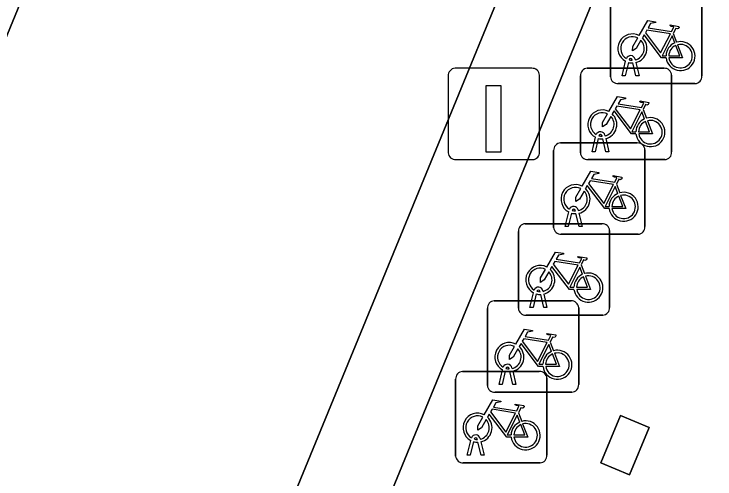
# Model space of a CAD drawing. Extents: x 160023 to 161302, y 384750 to 385707.
# Drawn here: x 160479.28 to 160486.95, y 384945.59 to 384950.67 of the extents above; entities that cross this region are included whole.
import ezdxf

# ---------------------------------------------------------------- set-up
doc = ezdxf.new("R2010")
doc.units = 0
for name, color, linetype in [('IMGEO_Fietsenrek', 7, 'Continuous'), ('IMGEO_Groenvoorziening', 7, 'Continuous'), ('IMGEO_Laadpaal', 7, 'Continuous'), ('IMGEO_Pand', 7, 'Continuous'), ('IMGEO_Parkeervlak_halfverhard', 7, 'Continuous'), ('IMGEO_Rijbaan_lokaal_open', 7, 'Continuous')]:
    doc.layers.add(name, color=color, linetype=linetype)

msp = doc.modelspace()

# ---------------------------------------------------------------- linework, layer by layer
at = {"layer": 'IMGEO_Fietsenrek'}
for p, q in [((160485.8085, 384949.9879), (160485.8085, 384950.8288)), ((160485.8085, 384950.8288), (160485.8085, 384949.9879)), ((160486.8075, 384950.8381), (160486.8075, 384949.9972)), ((160486.8075, 384949.9972), (160486.8075, 384950.8381)), ((160486.4952, 384950.4622), (160486.5315, 384950.367)), ((160485.9355, 384949.9973), (160485.9738, 384950.1573)), ((160486.0042, 384950.1451), (160485.9689, 384949.9973)), ((160486.0459, 384950.1689), (160486.0449, 384950.1732)), ((160486.087, 384949.9973), (160486.0531, 384950.139)), ((160486.0766, 384950.1804), (160486.0784, 384950.1725)), ((160486.0854, 384950.1433), (160486.1204, 384949.9973)), ((160485.5529, 384950.0805), (160486.3938, 384950.0805)), ((160486.3938, 384950.0805), (160485.5529, 384950.0805)), ((160485.4785, 384949.1559), (160485.4785, 384949.9968)), ((160485.4785, 384949.9968), (160485.4785, 384949.1559)), ((160485.9689, 384949.9973), (160485.9355, 384949.9973)), ((160486.1204, 384949.9973), (160486.087, 384949.9973)), ((160486.4775, 384950.0061), (160486.4775, 384949.1652)), ((160486.4775, 384949.1652), (160486.4775, 384950.0061)), ((160486.7331, 384949.9135), (160485.8922, 384949.9135)), ((160485.8922, 384949.9135), (160486.7331, 384949.9135)), ((160486.1652, 384949.6302), (160486.2015, 384949.535)), ((160485.7466, 384949.3484), (160485.7484, 384949.3405)), ((160485.6055, 384949.1653), (160485.6438, 384949.3253)), ((160485.6742, 384949.3131), (160485.6389, 384949.1653)), ((160485.7159, 384949.3369), (160485.7149, 384949.3412)), ((160485.757, 384949.1653), (160485.7231, 384949.307)), ((160485.7554, 384949.3113), (160485.7904, 384949.1653)), ((160485.2599, 384949.2635), (160486.1008, 384949.2635)), ((160486.1008, 384949.2635), (160485.2599, 384949.2635)), ((160485.1855, 384948.3389), (160485.1855, 384949.1798)), ((160485.1855, 384949.1798), (160485.1855, 384948.3389)), ((160485.6389, 384949.1653), (160485.6055, 384949.1653)), ((160485.7904, 384949.1653), (160485.757, 384949.1653)), ((160486.1845, 384949.1891), (160486.1845, 384948.3482)), ((160486.1845, 384948.3482), (160486.1845, 384949.1891)), ((160486.4031, 384949.0815), (160485.5622, 384949.0815)), ((160485.5622, 384949.0815), (160486.4031, 384949.0815)), ((160485.8722, 384948.8132), (160485.9085, 384948.718)), ((160485.3125, 384948.3483), (160485.3508, 384948.5083)), ((160485.4229, 384948.5199), (160485.4219, 384948.5242)), ((160485.4536, 384948.5314), (160485.4554, 384948.5235)), ((160485.3812, 384948.4961), (160485.3459, 384948.3483)), ((160485.464, 384948.3483), (160485.4301, 384948.49)), ((160485.4624, 384948.4943), (160485.4974, 384948.3483)), ((160484.8739, 384948.3795), (160485.7148, 384948.3795)), ((160485.7148, 384948.3795), (160484.8739, 384948.3795)), ((160485.3459, 384948.3483), (160485.3125, 384948.3483)), ((160485.4974, 384948.3483), (160485.464, 384948.3483)), ((160484.7995, 384947.4549), (160484.7995, 384948.2958)), ((160484.7995, 384948.2958), (160484.7995, 384947.4549)), ((160485.7985, 384948.3051), (160485.7985, 384947.4642)), ((160485.7985, 384947.4642), (160485.7985, 384948.3051)), ((160486.1101, 384948.2645), (160485.2692, 384948.2645)), ((160485.2692, 384948.2645), (160486.1101, 384948.2645)), ((160485.4862, 384947.9292), (160485.5225, 384947.834)), ((160484.9265, 384947.4643), (160484.9648, 384947.6243)), ((160484.9952, 384947.6121), (160484.9599, 384947.4643)), ((160485.0369, 384947.6359), (160485.0359, 384947.6402)), ((160485.078, 384947.4643), (160485.0441, 384947.606)), ((160485.0676, 384947.6474), (160485.0694, 384947.6395)), ((160485.0764, 384947.6103), (160485.1114, 384947.4643)), ((160484.5349, 384947.5355), (160485.3758, 384947.5355)), ((160485.3758, 384947.5355), (160484.5349, 384947.5355)), ((160484.4605, 384946.6109), (160484.4605, 384947.4518)), ((160484.4605, 384947.4518), (160484.4605, 384946.6109)), ((160484.9599, 384947.4643), (160484.9265, 384947.4643)), ((160485.1114, 384947.4643), (160485.078, 384947.4643)), ((160485.4595, 384947.4611), (160485.4595, 384946.6202)), ((160485.4595, 384946.6202), (160485.4595, 384947.4611)), ((160485.7241, 384947.3805), (160484.8832, 384947.3805)), ((160484.8832, 384947.3805), (160485.7241, 384947.3805)), ((160485.1472, 384947.0852), (160485.1835, 384946.99)), ((160484.1869, 384946.7625), (160485.0278, 384946.7625)), ((160485.0278, 384946.7625), (160484.1869, 384946.7625)), ((160484.5875, 384946.6203), (160484.6258, 384946.7803)), ((160484.6562, 384946.7681), (160484.6209, 384946.6203)), ((160484.6979, 384946.7919), (160484.6969, 384946.7962)), ((160484.739, 384946.6203), (160484.7051, 384946.762)), ((160484.7286, 384946.8034), (160484.7304, 384946.7955)), ((160484.7374, 384946.7663), (160484.7724, 384946.6203)), ((160484.1125, 384945.8379), (160484.1125, 384946.6788)), ((160484.1125, 384946.6788), (160484.1125, 384945.8379)), ((160485.1115, 384946.6881), (160485.1115, 384945.8472)), ((160485.1115, 384945.8472), (160485.1115, 384946.6881)), ((160484.6209, 384946.6203), (160484.5875, 384946.6203)), ((160484.7724, 384946.6203), (160484.739, 384946.6203)), ((160485.3851, 384946.5365), (160484.5442, 384946.5365)), ((160484.5442, 384946.5365), (160485.3851, 384946.5365)), ((160484.7992, 384946.3122), (160484.8355, 384946.217)), ((160484.2395, 384945.8473), (160484.2778, 384946.0073)), ((160484.3082, 384945.9951), (160484.2729, 384945.8473)), ((160484.3499, 384946.0189), (160484.3489, 384946.0232)), ((160484.391, 384945.8473), (160484.3571, 384945.989)), ((160484.3806, 384946.0304), (160484.3824, 384946.0225)), ((160484.3894, 384945.9933), (160484.4244, 384945.8473)), ((160484.2729, 384945.8473), (160484.2395, 384945.8473)), ((160484.4244, 384945.8473), (160484.391, 384945.8473)), ((160485.0371, 384945.7635), (160484.1962, 384945.7635)), ((160484.1962, 384945.7635), (160485.0371, 384945.7635))]:
    msp.add_line(p, q, dxfattribs=at)
for points in [[(160486.1211, 384950.4392), (160486.2158, 384950.6027), (160486.302, 384950.5889), (160486.3037, 384950.5802), (160486.2476, 384950.5693), (160486.2214, 384950.524), (160486.4766, 384950.4832)], [(160486.4637, 384950.458), (160486.2069, 384950.499), (160486.1902, 384950.4702), (160486.3572, 384950.2499), (160486.4637, 384950.458)], [(160486.4766, 384950.4832), (160486.5016, 384950.532), (160486.4965, 384950.536), (160486.4733, 384950.5397), (160486.4606, 384950.5472), (160486.4596, 384950.5503), (160486.4618, 384950.5549), (160486.5566, 384950.5398), (160486.5589, 384950.5295), (160486.5495, 384950.5171), (160486.5371, 384950.5107), (160486.5226, 384950.5169), (160486.4952, 384950.4622)], [(160486.4168, 384950.1945), (160486.3671, 384950.1946), (160486.1764, 384950.4463), (160486.1574, 384950.4135)], [(160486.5117, 384950.36), (160486.4824, 384950.4368), (160486.373, 384950.2187), (160486.4157, 384950.2186)], [(160486.1418, 384950.3867), (160486.0902, 384950.2975), (160486.0503, 384950.2715), (160486.0515, 384950.319), (160486.106, 384950.4132)], [(160486.4457, 384950.2185), (160486.5656, 384950.2183), (160486.5224, 384950.3319)], [(160486.5422, 384950.3388), (160486.5972, 384950.1942), (160486.4471, 384950.1945)], [(160485.7911, 384949.6072), (160485.8858, 384949.7707), (160485.972, 384949.7569), (160485.9737, 384949.7482), (160485.9176, 384949.7373), (160485.8914, 384949.692), (160486.1466, 384949.6512)], [(160486.1337, 384949.626), (160485.8769, 384949.667), (160485.8602, 384949.6382), (160486.0272, 384949.4179), (160486.1337, 384949.626)], [(160486.1466, 384949.6512), (160486.1716, 384949.7), (160486.1665, 384949.704), (160486.1433, 384949.7077), (160486.1306, 384949.7152), (160486.1296, 384949.7183), (160486.1318, 384949.7229), (160486.2266, 384949.7078), (160486.2289, 384949.6975), (160486.2195, 384949.6851), (160486.2071, 384949.6787), (160486.1926, 384949.6849), (160486.1652, 384949.6302)], [(160485.8118, 384949.5547), (160485.7602, 384949.4655), (160485.7203, 384949.4395), (160485.7215, 384949.487), (160485.776, 384949.5812)], [(160486.0868, 384949.3625), (160486.0371, 384949.3626), (160485.8464, 384949.6143), (160485.8274, 384949.5815)], [(160486.1817, 384949.528), (160486.1524, 384949.6048), (160486.043, 384949.3867), (160486.0857, 384949.3866)], [(160486.1157, 384949.3865), (160486.2356, 384949.3863), (160486.1924, 384949.4999)], [(160486.2122, 384949.5068), (160486.2672, 384949.3622), (160486.1171, 384949.3625)], [(160485.4981, 384948.7902), (160485.5928, 384948.9537), (160485.679, 384948.9399), (160485.6807, 384948.9312), (160485.6246, 384948.9203), (160485.5984, 384948.875), (160485.8536, 384948.8342)], [(160485.8536, 384948.8342), (160485.8786, 384948.883), (160485.8735, 384948.887), (160485.8503, 384948.8907), (160485.8376, 384948.8982), (160485.8366, 384948.9013), (160485.8388, 384948.9059), (160485.9336, 384948.8908), (160485.9359, 384948.8805), (160485.9265, 384948.8681), (160485.9141, 384948.8617), (160485.8996, 384948.8679), (160485.8722, 384948.8132)], [(160485.8407, 384948.809), (160485.5839, 384948.85), (160485.5672, 384948.8212), (160485.7342, 384948.6009), (160485.8407, 384948.809)], [(160485.5188, 384948.7377), (160485.4672, 384948.6485), (160485.4273, 384948.6225), (160485.4285, 384948.67), (160485.483, 384948.7642)], [(160485.7938, 384948.5455), (160485.7441, 384948.5456), (160485.5534, 384948.7973), (160485.5344, 384948.7645)], [(160485.8887, 384948.711), (160485.8594, 384948.7878), (160485.75, 384948.5697), (160485.7927, 384948.5696)], [(160485.8227, 384948.5695), (160485.9426, 384948.5693), (160485.8994, 384948.6829)], [(160485.9192, 384948.6898), (160485.9742, 384948.5452), (160485.8241, 384948.5455)], [(160485.1121, 384947.9062), (160485.2068, 384948.0697), (160485.293, 384948.0559), (160485.2947, 384948.0472), (160485.2386, 384948.0363), (160485.2124, 384947.991), (160485.4676, 384947.9502)], [(160485.4547, 384947.925), (160485.1979, 384947.966), (160485.1812, 384947.9372), (160485.3482, 384947.7169), (160485.4547, 384947.925)], [(160485.4676, 384947.9502), (160485.4926, 384947.999), (160485.4875, 384948.003), (160485.4643, 384948.0067), (160485.4516, 384948.0142), (160485.4506, 384948.0173), (160485.4528, 384948.0219), (160485.5476, 384948.0068), (160485.5499, 384947.9965), (160485.5405, 384947.9841), (160485.5281, 384947.9777), (160485.5136, 384947.9839), (160485.4862, 384947.9292)], [(160485.4078, 384947.6615), (160485.3581, 384947.6616), (160485.1674, 384947.9133), (160485.1484, 384947.8805)], [(160485.5027, 384947.827), (160485.4734, 384947.9038), (160485.364, 384947.6857), (160485.4067, 384947.6856)], [(160485.1328, 384947.8537), (160485.0812, 384947.7645), (160485.0413, 384947.7385), (160485.0425, 384947.786), (160485.097, 384947.8802)], [(160485.4367, 384947.6855), (160485.5566, 384947.6853), (160485.5134, 384947.7989)], [(160485.5332, 384947.8058), (160485.5882, 384947.6612), (160485.4381, 384947.6615)], [(160484.7731, 384947.0622), (160484.8678, 384947.2257), (160484.954, 384947.2119), (160484.9557, 384947.2032), (160484.8996, 384947.1923), (160484.8734, 384947.147), (160485.1286, 384947.1062)], [(160485.1157, 384947.081), (160484.8589, 384947.122), (160484.8422, 384947.0932), (160485.0092, 384946.8729), (160485.1157, 384947.081)], [(160485.1286, 384947.1062), (160485.1536, 384947.155), (160485.1485, 384947.159), (160485.1253, 384947.1627), (160485.1126, 384947.1702), (160485.1116, 384947.1733), (160485.1138, 384947.1779), (160485.2086, 384947.1628), (160485.2109, 384947.1525), (160485.2015, 384947.1401), (160485.1891, 384947.1337), (160485.1746, 384947.1399), (160485.1472, 384947.0852)], [(160485.0688, 384946.8175), (160485.0191, 384946.8176), (160484.8284, 384947.0693), (160484.8094, 384947.0365)], [(160485.1637, 384946.983), (160485.1344, 384947.0598), (160485.025, 384946.8417), (160485.0677, 384946.8416)], [(160484.7938, 384947.0097), (160484.7422, 384946.9205), (160484.7023, 384946.8945), (160484.7035, 384946.942), (160484.758, 384947.0362)], [(160485.0977, 384946.8415), (160485.2176, 384946.8413), (160485.1744, 384946.9549)], [(160485.1942, 384946.9618), (160485.2492, 384946.8172), (160485.0991, 384946.8175)], [(160484.4251, 384946.2892), (160484.5198, 384946.4527), (160484.606, 384946.4389), (160484.6077, 384946.4302), (160484.5516, 384946.4193), (160484.5254, 384946.374), (160484.7806, 384946.3332)], [(160484.7806, 384946.3332), (160484.8056, 384946.382), (160484.8005, 384946.386), (160484.7773, 384946.3897), (160484.7646, 384946.3972), (160484.7636, 384946.4003), (160484.7658, 384946.4049), (160484.8606, 384946.3898), (160484.8629, 384946.3795), (160484.8535, 384946.3671), (160484.8411, 384946.3607), (160484.8266, 384946.3669), (160484.7992, 384946.3122)], [(160484.7208, 384946.0445), (160484.6711, 384946.0446), (160484.4804, 384946.2963), (160484.4614, 384946.2635)], [(160484.7677, 384946.308), (160484.5109, 384946.349), (160484.4942, 384946.3202), (160484.6612, 384946.0999), (160484.7677, 384946.308)], [(160484.8157, 384946.21), (160484.7864, 384946.2868), (160484.677, 384946.0687), (160484.7197, 384946.0686)], [(160484.4458, 384946.2367), (160484.3942, 384946.1475), (160484.3543, 384946.1215), (160484.3555, 384946.169), (160484.41, 384946.2632)], [(160484.7497, 384946.0685), (160484.8696, 384946.0683), (160484.8264, 384946.1819)], [(160484.8462, 384946.1888), (160484.9012, 384946.0442), (160484.7511, 384946.0445)]]:
    msp.add_lwpolyline(points, dxfattribs=at)
for centre, radius, start, end in [((160486.0481, 384950.2979), 0.159, 62.67661, 242.13685), ((160486.0481, 384950.2979), 0.129, 63.31916, 238.90302), ((160486.0481, 384950.2979), 0.129, 283.60429, 43.43025), ((160486.0481, 384950.2979), 0.159, 283.5766, 46.60424), ((160486.5747, 384950.2139), 0.159, 113.3408, 178.32165), ((160486.5747, 384950.2139), 0.159, 187.0065, 105.77075), ((160486.5747, 384950.2139), 0.129, 113.92302, 177.95563), ((160486.5747, 384950.2139), 0.129, 188.67146, 104.58832), ((160486.0279, 384950.1693), 0.0499, 12.8025, 158.69338), ((160486.0481, 384950.2979), 0.159, 253.99666, 271.78671), ((160486.0279, 384950.1693), 0.0174, 12.8025, 163.45023), ((160486.0481, 384950.2979), 0.129, 253.41502, 269.02044), ((160485.5562, 384950.0026), 0.0779, 92.4484, 184.28452), ((160485.5562, 384950.0026), 0.0779, 92.4484, 184.28452), ((160486.3996, 384950.0028), 0.0779, 2.4484, 94.28452), ((160486.3996, 384950.0028), 0.0779, 2.4484, 94.28452), ((160485.8864, 384949.9912), 0.0779, 182.4484, 274.28452), ((160485.8864, 384949.9912), 0.0779, 182.4484, 274.28452), ((160486.7298, 384949.9914), 0.0779, 272.4484, 4.28452), ((160486.7298, 384949.9914), 0.0779, 272.4484, 4.28452), ((160485.7181, 384949.4659), 0.159, 62.67661, 242.13685), ((160485.7181, 384949.4659), 0.129, 63.31916, 238.90302), ((160485.7181, 384949.4659), 0.159, 283.5766, 46.60424), ((160485.7181, 384949.4659), 0.129, 283.60429, 43.43025), ((160486.2447, 384949.3819), 0.159, 113.3408, 178.32165), ((160486.2447, 384949.3819), 0.159, 187.0065, 105.77075), ((160486.2447, 384949.3819), 0.129, 113.92302, 177.95563), ((160486.2447, 384949.3819), 0.129, 188.67146, 104.58832), ((160485.6979, 384949.3373), 0.0499, 12.8025, 158.69338), ((160485.6979, 384949.3373), 0.0174, 12.8025, 163.45023), ((160485.7181, 384949.4659), 0.159, 253.99666, 271.78671), ((160485.7181, 384949.4659), 0.129, 253.41502, 269.02044), ((160485.2632, 384949.1856), 0.0779, 92.4484, 184.28452), ((160485.2632, 384949.1856), 0.0779, 92.4484, 184.28452), ((160486.1066, 384949.1858), 0.0779, 2.4484, 94.28452), ((160486.1066, 384949.1858), 0.0779, 2.4484, 94.28452), ((160485.5564, 384949.1592), 0.0779, 182.4484, 274.28452), ((160485.5564, 384949.1592), 0.0779, 182.4484, 274.28452), ((160486.3998, 384949.1594), 0.0779, 272.4484, 4.28452), ((160486.3998, 384949.1594), 0.0779, 272.4484, 4.28452), ((160485.4251, 384948.6489), 0.159, 62.67661, 242.13685), ((160485.4251, 384948.6489), 0.129, 63.31916, 238.90302), ((160485.4251, 384948.6489), 0.129, 283.60429, 43.43025), ((160485.4251, 384948.6489), 0.159, 283.5766, 46.60424), ((160485.9517, 384948.5649), 0.159, 113.3408, 178.32165), ((160485.9517, 384948.5649), 0.159, 187.0065, 105.77075), ((160485.9517, 384948.5649), 0.129, 113.92302, 177.95563), ((160485.9517, 384948.5649), 0.129, 188.67146, 104.58832), ((160485.4049, 384948.5203), 0.0499, 12.8025, 158.69338), ((160485.4049, 384948.5203), 0.0174, 12.8025, 163.45023), ((160485.4251, 384948.6489), 0.129, 253.41502, 269.02044), ((160485.4251, 384948.6489), 0.159, 253.99666, 271.78671), ((160484.8772, 384948.3016), 0.0779, 92.4484, 184.28452), ((160484.8772, 384948.3016), 0.0779, 92.4484, 184.28452), ((160485.7206, 384948.3018), 0.0779, 2.4484, 94.28452), ((160485.7206, 384948.3018), 0.0779, 2.4484, 94.28452), ((160486.1068, 384948.3424), 0.0779, 272.4484, 4.28452), ((160486.1068, 384948.3424), 0.0779, 272.4484, 4.28452), ((160485.2634, 384948.3422), 0.0779, 182.4484, 274.28452), ((160485.2634, 384948.3422), 0.0779, 182.4484, 274.28452), ((160485.0391, 384947.7649), 0.159, 62.67661, 242.13685), ((160485.0391, 384947.7649), 0.129, 63.31916, 238.90302), ((160485.0391, 384947.7649), 0.129, 283.60429, 43.43025), ((160485.0391, 384947.7649), 0.159, 283.5766, 46.60424), ((160485.5657, 384947.6809), 0.159, 113.3408, 178.32165), ((160485.5657, 384947.6809), 0.159, 187.0065, 105.77075), ((160485.5657, 384947.6809), 0.129, 113.92302, 177.95563), ((160485.5657, 384947.6809), 0.129, 188.67146, 104.58832), ((160485.0189, 384947.6363), 0.0499, 12.8025, 158.69338), ((160485.0391, 384947.7649), 0.159, 253.99666, 271.78671), ((160485.0189, 384947.6363), 0.0174, 12.8025, 163.45023), ((160485.0391, 384947.7649), 0.129, 253.41502, 269.02044), ((160484.5382, 384947.4576), 0.0779, 92.4484, 184.28452), ((160484.5382, 384947.4576), 0.0779, 92.4484, 184.28452), ((160485.3816, 384947.4578), 0.0779, 2.4484, 94.28452), ((160485.3816, 384947.4578), 0.0779, 2.4484, 94.28452), ((160484.8774, 384947.4582), 0.0779, 182.4484, 274.28452), ((160484.8774, 384947.4582), 0.0779, 182.4484, 274.28452), ((160485.7208, 384947.4584), 0.0779, 272.4484, 4.28452), ((160485.7208, 384947.4584), 0.0779, 272.4484, 4.28452), ((160484.7001, 384946.9209), 0.159, 62.67661, 242.13685), ((160484.7001, 384946.9209), 0.129, 63.31916, 238.90302), ((160484.7001, 384946.9209), 0.129, 283.60429, 43.43025), ((160484.7001, 384946.9209), 0.159, 283.5766, 46.60424), ((160485.2267, 384946.8369), 0.159, 113.3408, 178.32165), ((160485.2267, 384946.8369), 0.159, 187.0065, 105.77075), ((160485.2267, 384946.8369), 0.129, 113.92302, 177.95563), ((160485.2267, 384946.8369), 0.129, 188.67146, 104.58832), ((160484.6799, 384946.7923), 0.0499, 12.8025, 158.69338), ((160484.1902, 384946.6846), 0.0779, 92.4484, 184.28452), ((160484.1902, 384946.6846), 0.0779, 92.4484, 184.28452), ((160484.7001, 384946.9209), 0.159, 253.99666, 271.78671), ((160484.6799, 384946.7923), 0.0174, 12.8025, 163.45023), ((160484.7001, 384946.9209), 0.129, 253.41502, 269.02044), ((160485.0336, 384946.6848), 0.0779, 2.4484, 94.28452), ((160485.0336, 384946.6848), 0.0779, 2.4484, 94.28452), ((160484.5384, 384946.6142), 0.0779, 182.4484, 274.28452), ((160484.5384, 384946.6142), 0.0779, 182.4484, 274.28452), ((160485.3818, 384946.6144), 0.0779, 272.4484, 4.28452), ((160485.3818, 384946.6144), 0.0779, 272.4484, 4.28452), ((160484.3521, 384946.1479), 0.159, 62.67661, 242.13685), ((160484.3521, 384946.1479), 0.129, 63.31916, 238.90302), ((160484.3521, 384946.1479), 0.129, 283.60429, 43.43025), ((160484.3521, 384946.1479), 0.159, 283.5766, 46.60424), ((160484.8787, 384946.0639), 0.159, 113.3408, 178.32165), ((160484.8787, 384946.0639), 0.159, 187.0065, 105.77075), ((160484.8787, 384946.0639), 0.129, 113.92302, 177.95563), ((160484.8787, 384946.0639), 0.129, 188.67146, 104.58832), ((160484.3319, 384946.0193), 0.0499, 12.8025, 158.69338), ((160484.3521, 384946.1479), 0.159, 253.99666, 271.78671), ((160484.3319, 384946.0193), 0.0174, 12.8025, 163.45023), ((160484.3521, 384946.1479), 0.129, 253.41502, 269.02044), ((160484.1904, 384945.8412), 0.0779, 182.4484, 274.28452), ((160484.1904, 384945.8412), 0.0779, 182.4484, 274.28452), ((160485.0338, 384945.8414), 0.0779, 272.4484, 4.28452), ((160485.0338, 384945.8414), 0.0779, 272.4484, 4.28452)]:
    msp.add_arc(centre, radius, start, end, dxfattribs=at)
at = {"layer": 'IMGEO_Groenvoorziening'}
for points in [[(160483.155, 384939.562), (160481.3, 384940.31), (160490.354, 384962.366), (160490.589, 384962.875), (160490.999, 384964.031), (160491.213, 384964.548), (160493.422, 384969.838), (160493.636, 384970.356), (160495.801, 384975.668), (160496.015, 384976.186), (160497.665, 384980.204), (160497.859, 384980.71), (160496.766, 384981.152)], [(160496.891, 384980.8), (160479.633, 384938.818)]]:
    msp.add_lwpolyline(points, dxfattribs=at)
at = {"layer": 'IMGEO_Laadpaal'}
for p, q in [((160484.9468, 384950.0805), (160484.1059, 384950.0805)), ((160484.9468, 384950.0805), (160484.1059, 384950.0805)), ((160484.0315, 384949.9968), (160484.0315, 384949.1559)), ((160484.0315, 384949.9968), (160484.0315, 384949.1559)), ((160485.0305, 384949.1652), (160485.0305, 384950.0061)), ((160485.0305, 384949.1652), (160485.0305, 384950.0061)), ((160484.1152, 384949.0815), (160484.9561, 384949.0815)), ((160484.1152, 384949.0815), (160484.9561, 384949.0815))]:
    msp.add_line(p, q, dxfattribs=at)
msp.add_lwpolyline([(160484.4463, 384949.8938), (160484.6063, 384949.8938), (160484.6063, 384949.1611), (160484.4463, 384949.1611), (160484.4463, 384949.8938)], dxfattribs=at)
for centre, start, end in [((160484.1092, 384950.0026), 92.4484, 184.28452), ((160484.1092, 384950.0026), 92.4484, 184.28452), ((160484.9526, 384950.0028), 2.4484, 94.28452), ((160484.9526, 384950.0028), 2.4484, 94.28452), ((160484.1094, 384949.1592), 182.4484, 274.28452), ((160484.1094, 384949.1592), 182.4484, 274.28452), ((160484.9528, 384949.1594), 272.4484, 4.28452), ((160484.9528, 384949.1594), 272.4484, 4.28452)]:
    msp.add_arc(centre, 0.0779, start, end, dxfattribs=at)
at = {"layer": 'IMGEO_Pand'}
msp.add_lwpolyline([(160485.702, 384945.764), (160486.017, 384945.633), (160486.23, 384946.151), (160485.916, 384946.281)], close=True, dxfattribs=at)
at = {"layer": 'IMGEO_Parkeervlak_halfverhard'}
for points in [[(160492.695, 384983.287), (160488.363, 384972.693), (160475.031, 384940.325)], [(160479.633, 384938.818), (160496.891, 384980.8)]]:
    msp.add_lwpolyline(points, dxfattribs=at)
at = {"layer": 'IMGEO_Rijbaan_lokaal_open'}
for points in [[(160475.031, 384940.325), (160488.363, 384972.693), (160492.695, 384983.287), (160493.437, 384985.19)], [(160490.354, 384962.366), (160481.3, 384940.31), (160483.155, 384939.562), (160481.753, 384936.084)]]:
    msp.add_lwpolyline(points, dxfattribs=at)
msp.add_lwpolyline([(160485.702, 384945.764), (160485.916, 384946.281), (160486.23, 384946.151), (160486.017, 384945.633)], close=True, dxfattribs=at)

doc.saveas('drawing.dxf')
